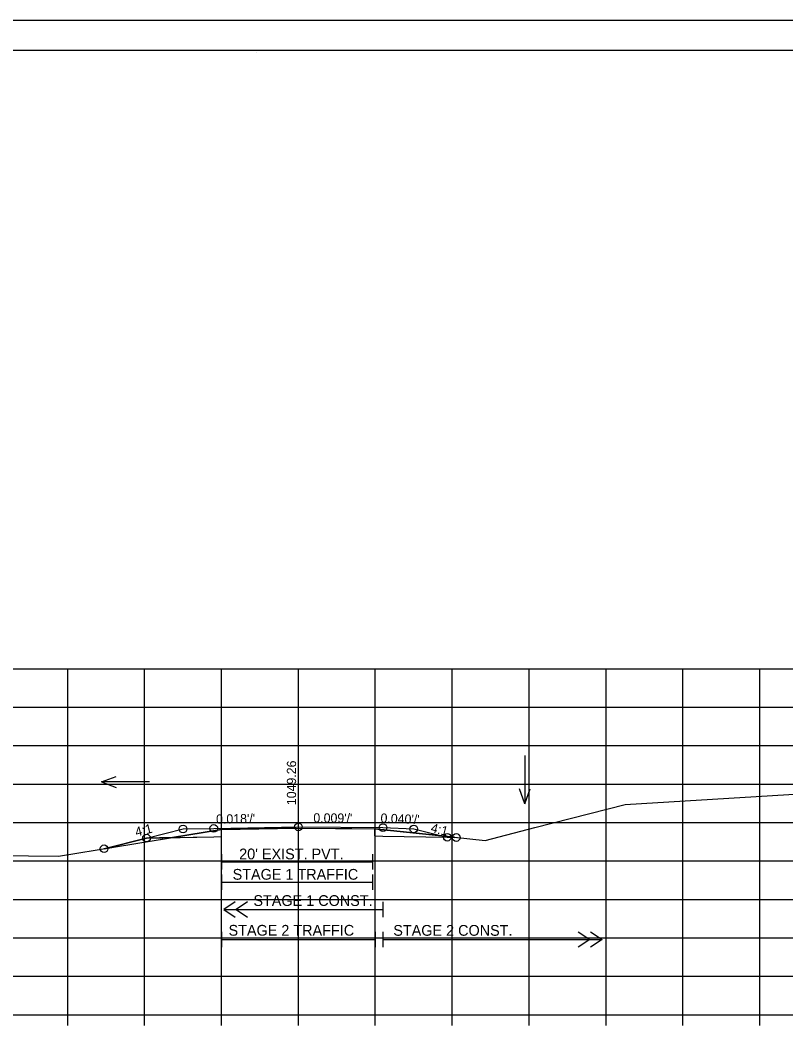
# Model space of a CAD drawing. Extents: x 1370565 to 1374448, y 301010 to 304637.
# Drawn here: x 1370698.9 to 1370798.4, y 303865.8 to 303997.2 of the extents above; entities that cross this region are included whole.
import ezdxf

# ---------------------------------------------------------------- set-up
doc = ezdxf.new("R2010")
doc.units = 0
for name, color, linetype in [('R_Alt Surface', 7, 'Continuous'), ('R_Axis', 7, 'Continuous'), ('R_Axis Annot', 7, 'Continuous'), ('R_Border', 7, 'Continuous'), ('R_Contours', 7, 'Continuous'), ('R_Exist Surface', 7, 'Continuous'), ('R_Fin Surface', 7, 'Continuous'), ('R_Grid', 7, 'Continuous'), ('R_No Plot', 7, 'Continuous'), ('R_Water', 7, 'Continuous'), ('R_Water Annot', 7, 'Continuous'), ('R_Xsect Elev', 7, 'Continuous'), ('R_Xsect Slope', 7, 'Continuous')]:
    doc.layers.add(name, color=color, linetype=linetype)

msp = doc.modelspace()

# ---------------------------------------------------------------- linework, layer by layer
at = {"layer": 'R_Alt Surface'}
for points in [[(1370715.28, 303890.84), (1370724.03, 303891.02), (1370725.03, 303891.04), (1370725.04, 303891.95), (1370734.74, 303892.13), (1370744.91, 303892.04), (1370744.92, 303891.12), (1370746.03, 303891.11), (1370754.39, 303890.95)], [(1370726.82, 303882.54), (1370725.32, 303881.54), (1370726.82, 303880.54)], [(1370728.42, 303882.54), (1370726.92, 303881.54), (1370728.42, 303880.54)], [(1370725.32, 303881.54), (1370746.03, 303881.54)], [(1370725.03, 303878.67), (1370725.03, 303876.67)], [(1370745.03, 303878.67), (1370745.03, 303876.67)], [(1370746.03, 303878.67), (1370746.03, 303876.67)], [(1370746.03, 303878.67), (1370746.03, 303876.67)], [(1370771.42, 303878.67), (1370772.92, 303877.67), (1370771.42, 303876.67)], [(1370773.02, 303878.67), (1370774.52, 303877.67), (1370773.02, 303876.67)], [(1370725.03, 303877.67), (1370745.03, 303877.67)], [(1370746.03, 303877.67), (1370774.52, 303877.67)]]:
    msp.add_lwpolyline(points, dxfattribs=at)
at = {"layer": 'R_Axis'}
for p, q in [((1370585.03, 303867.87), (1370885.03, 303867.87)), ((1370705.03, 303866.47), (1370705.03, 303867.87)), ((1370715.03, 303866.47), (1370715.03, 303867.87)), ((1370725.03, 303866.47), (1370725.03, 303867.87)), ((1370735.03, 303866.47), (1370735.03, 303867.87)), ((1370745.03, 303866.47), (1370745.03, 303867.87)), ((1370755.03, 303866.47), (1370755.03, 303867.87)), ((1370765.03, 303866.47), (1370765.03, 303867.87)), ((1370775.03, 303866.47), (1370775.03, 303867.87)), ((1370785.03, 303866.47), (1370785.03, 303867.87)), ((1370795.03, 303866.47), (1370795.03, 303867.87))]:
    msp.add_line(p, q, dxfattribs=at)
for points in [[(1370725.02, 303888.75), (1370725.02, 303886.75)], [(1370744.65, 303888.75), (1370744.65, 303886.75)], [(1370725.02, 303887.75), (1370744.65, 303887.75)], [(1370725.02, 303886.1), (1370725.02, 303884.1)], [(1370744.65, 303886.1), (1370744.65, 303884.1)], [(1370725.02, 303885.1), (1370744.65, 303885.1)], [(1370746.03, 303882.54), (1370746.03, 303880.54)]]:
    msp.add_lwpolyline(points, dxfattribs=at)
at = {"layer": 'R_Border'}
for p, q in [((1370577.03, 303993.33), (1370893.21, 303993.33)), ((1370729.55, 303993.07), (1370729.55, 303993.07)), ((1370729.55, 303993.07), (1370729.55, 303993.07))]:
    msp.add_line(p, q, dxfattribs=at)
at = {"layer": 'R_Contours'}
for p, q in [((1370725.04, 303891.95), (1370718.64, 303890.91)), ((1370731.74, 303892.08), (1370725.04, 303891.95)), ((1370725.04, 303891.95), (1370731.74, 303892.07)), ((1370731.74, 303892.07), (1370734.74, 303892.13)), ((1370734.74, 303892.13), (1370731.74, 303892.08)), ((1370753.7, 303891.12), (1370744.91, 303892.04)), ((1370715.28, 303890.84), (1370709.76, 303889.46)), ((1370718.64, 303890.91), (1370715.28, 303890.84)), ((1370718.64, 303890.91), (1370724.03, 303891.02)), ((1370754.39, 303890.95), (1370753.7, 303891.12)), ((1370754.4, 303891.04), (1370753.7, 303891.12)), ((1370753.7, 303891.12), (1370754.39, 303890.95)), ((1370754.39, 303890.95), (1370755.32, 303890.93)), ((1370755.32, 303890.95), (1370754.4, 303891.04))]:
    msp.add_line(p, q, dxfattribs=at)
for points in [[(1370724.03, 303891.02), (1370725.03, 303891.04), (1370725.04, 303891.95)], [(1370731.74, 303892.07), (1370731.74, 303892.08)], [(1370731.74, 303892.08), (1370731.74, 303892.07)], [(1370744.91, 303892.04), (1370744.92, 303891.12), (1370746.03, 303891.11), (1370754.39, 303890.95)], [(1370709.76, 303889.46), (1370711.23, 303889.7), (1370718.64, 303890.91)], [(1370754.4, 303891.04), (1370754.39, 303890.95)], [(1370754.39, 303890.95), (1370754.4, 303891.04)], [(1370755.32, 303890.93), (1370755.32, 303890.95)]]:
    msp.add_lwpolyline(points, dxfattribs=at)
at = {"layer": 'R_Exist Surface'}
msp.add_lwpolyline([(1370696, 303888.59), (1370703.85, 303888.5), (1370711.23, 303889.7), (1370725.04, 303891.95), (1370731.74, 303892.07), (1370734.74, 303892.13), (1370741.99, 303892.07), (1370744.91, 303892.04), (1370755.32, 303890.95), (1370759.31, 303890.51), (1370765.77, 303892.21), (1370777.54, 303895.23), (1370815.85, 303897.56), (1370861.29, 303900.09), (1370866.81, 303900.4), (1370869.04, 303900.55), (1370875, 303900.84), (1370875.48, 303900.86), (1370878.51, 303900.98), (1370885.03, 303901.22)], dxfattribs=at)
at = {"layer": 'R_Fin Surface'}
msp.add_lwpolyline([(1370709.76, 303889.46), (1370715.28, 303890.84), (1370720.03, 303892.03), (1370724.03, 303892.1), (1370735.03, 303892.3), (1370746.03, 303892.2), (1370750.03, 303892.04), (1370754.39, 303890.95), (1370755.55, 303890.92)], dxfattribs=at)
at = {"layer": 'R_Grid'}
for p, q in [((1370585.03, 303912.87), (1370885.03, 303912.87)), ((1370705.03, 303867.87), (1370705.03, 303912.87)), ((1370715.03, 303867.87), (1370715.03, 303912.87)), ((1370725.03, 303867.87), (1370725.03, 303912.87)), ((1370735.03, 303867.87), (1370735.03, 303912.87)), ((1370745.03, 303867.87), (1370745.03, 303912.87)), ((1370755.03, 303867.87), (1370755.03, 303912.87)), ((1370765.03, 303867.87), (1370765.03, 303912.87)), ((1370775.03, 303867.87), (1370775.03, 303912.87)), ((1370785.03, 303867.87), (1370785.03, 303912.87)), ((1370795.03, 303867.87), (1370795.03, 303912.87)), ((1370585.03, 303907.87), (1370885.03, 303907.87)), ((1370585.03, 303902.87), (1370885.03, 303902.87)), ((1370585.03, 303897.87), (1370885.03, 303897.87)), ((1370585.03, 303892.87), (1370885.03, 303892.87)), ((1370585.03, 303887.87), (1370885.03, 303887.87)), ((1370585.03, 303882.87), (1370885.03, 303882.87)), ((1370585.03, 303877.87), (1370885.03, 303877.87)), ((1370585.03, 303872.87), (1370885.03, 303872.87)), ((1370585.03, 303867.87), (1370885.03, 303867.87))]:
    msp.add_line(p, q, dxfattribs=at)
at = {"layer": 'R_No Plot'}
msp.add_line((1370564.63, 303997.22), (1370897.96, 303997.22), dxfattribs=at)
for points in [[(1370564.62, 303997.22), (1370897.96, 303997.22), (1370897.96, 303783.89), (1370564.62, 303783.89)], [(1370810.95, 303993.33), (1370830.57, 303993.33), (1370830.57, 303983.45), (1370846.68, 303983.45), (1370869.88, 303983.45), (1370869.88, 303950.78), (1370893.09, 303950.78), (1370893.21, 303787.87), (1370577.03, 303787.87), (1370577.03, 303993.33)]]:
    msp.add_lwpolyline(points, close=True, dxfattribs=at)
for centre in [(1370720.03, 303892.03), (1370724.03, 303892.1), (1370735.03, 303892.3), (1370746.03, 303892.2), (1370750.03, 303892.04), (1370715.28, 303890.84), (1370754.39, 303890.95), (1370755.55, 303890.92), (1370709.76, 303889.46)]:
    msp.add_circle(centre, 0.5, dxfattribs=at)
at = {"layer": 'R_Water Annot'}
for p, q in [((1370764.48, 303901.6), (1370764.48, 303895.32)), ((1370709.41, 303898.14), (1370711.33, 303898.84)), ((1370715.69, 303898.14), (1370709.41, 303898.14)), ((1370709.41, 303898.14), (1370711.33, 303897.44)), ((1370764.48, 303895.32), (1370763.78, 303897.24)), ((1370764.48, 303895.32), (1370765.18, 303897.24))]:
    msp.add_line(p, q, dxfattribs=at)
at = {"layer": 'R_Xsect Elev'}
msp.add_line((1370735.03, 303892.13), (1370735.03, 303902.13), dxfattribs=at)

# ---------------------------------------------------------------- texts
at = {"layer": 'R_Axis Annot'}
msp.add_text("20' EXIST. PVT.", height=1.4, dxfattribs=at).set_placement((1370727.33, 303888.08))
at = {"layer": 'R_Water'}
for s, p in [('STAGE 1 TRAFFIC', (1370726.48, 303885.43)), ('STAGE 1 CONST.', (1370729.18, 303882.02)), ('STAGE 2 TRAFFIC', (1370725.95, 303878.15)), ('STAGE 2 CONST.', (1370747.37, 303878.14))]:
    msp.add_text(s, height=1.4, dxfattribs=at).set_placement(p)
at = {"layer": 'R_Xsect Elev'}
msp.add_text('1049.26', height=1.2, rotation=90, dxfattribs=at).set_placement((1370734.73, 303895.13))
at = {"layer": 'R_Xsect Slope'}
for s, rotation, p in [("0.018'/'", 1.0334, (1370724.34, 303892.71)), ("0.009'/'", 359.4609, (1370736.97, 303892.88)), ("0.040'/'", 357.7094, (1370745.69, 303892.86)), ('4:1', 14.0362, (1370713.96, 303891.03)), ('4:1', 345.9638, (1370752.16, 303891.65))]:
    msp.add_text(s, height=1.2, rotation=rotation, dxfattribs=at).set_placement(p)

doc.saveas('drawing.dxf')
